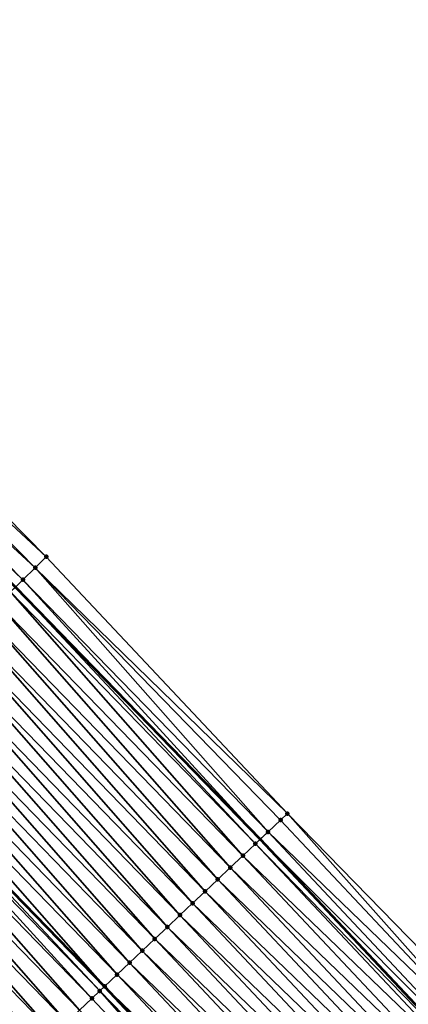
# Model space of a CAD drawing. Header units: feet. Extents: x 2017353 to 2024169, y 808050 to 818690.
# Tile 285 of 305: x 2022812 to 2022835, y 814021 to 814078. Entities that reach past the tile are written whole.
import ezdxf

# ---------------------------------------------------------------- set-up
doc = ezdxf.new("R2010")
doc.units = ezdxf.units.FT
doc.header["$MEASUREMENT"] = 0
for name, color, linetype, lineweight in [('EP_Travel Lane', 172, 'Continuous', 53), ('SB-Road Shots', 141, 'Continuous', 100), ('SB-Road X-Section', 40, 'Continuous', 13), ('STRIPING', 60, 'Continuous', 53)]:
    doc.layers.add(name, color=color, linetype=linetype, lineweight=lineweight)
doc.layers.add('I-77-MM15-17_SB-Surface-BORDER', color=7, linetype='Continuous')
doc.layers.add('I-77-MM15-17_SB-Surface-TIN', color=7, linetype='Continuous')

msp = doc.modelspace()

# ---------------------------------------------------------------- linework, layer by layer
at = {"layer": 'EP_Travel Lane'}
msp.add_polyline3d([(2022769.379040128, 814087.7297632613, 294.7547948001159), (2022783.657795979, 814073.7430818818, 295.463396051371), (2022797.882435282, 814059.4164384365, 296.1552700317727), (2022811.886032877, 814045.1531143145, 296.8314570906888), (2022826.034916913, 814030.596811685, 297.5256581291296), (2022839.726765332, 814016.0340375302, 298.2030862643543), (2022853.418327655, 814001.4715676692, 298.892780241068), (2022867.104800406, 813986.6246698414, 299.5942182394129), (2022880.586441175, 813971.867862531, 300.2891601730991), (2022894.190334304, 813956.8625569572, 300.9829358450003)], dxfattribs=at)
at = {"layer": 'I-77-MM15-17_SB-Surface-BORDER', "color": 3, "linetype": 'Continuous', "lineweight": -3}
msp.add_polyline3d([(2022770.972810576, 814089.3465911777, 294.9082043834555), (2022785.257227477, 814075.3653871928, 295.6120124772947), (2022799.633649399, 814061.1436051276, 296.3158301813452), (2022813.668397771, 814046.91095998, 296.99397027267), (2022827.604965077, 814032.0793633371, 297.6666465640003), (2022841.576589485, 814017.780694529, 298.3675052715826), (2022855.353183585, 814003.2988571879, 299.0720979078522), (2022869.031053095, 813988.3927877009, 299.7789028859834), (2022882.116961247, 813973.2729143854, 300.4398825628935), (2022895.046015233, 813957.6194864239, 301.0670082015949)], dxfattribs=at)
at = {"layer": 'I-77-MM15-17_SB-Surface-TIN', "color": 128, "linetype": 'Continuous', "lineweight": -3}
for points in [[(2022813.668397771, 814046.91095998, 296.99397027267), (2022799.633649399, 814061.1436051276, 296.3158301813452), (2022799.03049963, 814060.5484967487, 296.2555921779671)], [(2022813.034377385, 814046.2849368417, 296.9213105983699), (2022799.03049963, 814060.5484967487, 296.2555921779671), (2022798.318427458, 814059.8463872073, 296.1940877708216)], [(2022813.034377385, 814046.2849368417, 296.9213105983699), (2022813.668397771, 814046.91095998, 296.99397027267), (2022799.03049963, 814060.5484967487, 296.2555921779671)], [(2022812.322120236, 814045.583015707, 296.8673888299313), (2022798.318427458, 814059.8463872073, 296.1940877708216), (2022797.882435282, 814059.4164384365, 296.1552700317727)], [(2022812.322120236, 814045.583015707, 296.8673888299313), (2022797.882435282, 814059.4164384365, 296.1552700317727), (2022811.886032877, 814045.1531143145, 296.8314570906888)], [(2022812.322120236, 814045.583015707, 296.8673888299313), (2022813.034377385, 814046.2849368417, 296.9213105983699), (2022798.318427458, 814059.8463872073, 296.1940877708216)], [(2022827.604965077, 814032.0793633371, 297.6666465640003), (2022813.668397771, 814046.91095998, 296.99397027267), (2022813.034377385, 814046.2849368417, 296.9213105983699)], [(2022826.484615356, 814031.0211637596, 297.5599357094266), (2022813.034377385, 814046.2849368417, 296.9213105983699), (2022812.322120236, 814045.583015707, 296.8673888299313)], [(2022826.484615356, 814031.0211637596, 297.5599357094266), (2022827.211798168, 814031.7076107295, 297.620721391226), (2022813.034377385, 814046.2849368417, 296.9213105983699)], [(2022827.211798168, 814031.7076107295, 297.620721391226), (2022827.604965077, 814032.0793633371, 297.6666465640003), (2022813.034377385, 814046.2849368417, 296.9213105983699)], [(2022825.75730781, 814030.3348494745, 297.5044977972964), (2022811.886032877, 814045.1531143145, 296.8314570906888), (2022811.609979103, 814044.8809764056, 296.8087114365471)], [(2022812.322120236, 814045.583015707, 296.8673888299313), (2022811.886032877, 814045.1531143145, 296.8314570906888), (2022826.034916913, 814030.596811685, 297.5256581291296)], [(2022825.75730781, 814030.3348494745, 297.5044977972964), (2022826.034916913, 814030.596811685, 297.5256581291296), (2022811.886032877, 814045.1531143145, 296.8314570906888)], [(2022826.484615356, 814031.0211637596, 297.5599357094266), (2022812.322120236, 814045.583015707, 296.8673888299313), (2022826.034916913, 814030.596811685, 297.5256581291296)], [(2022825.03042521, 814029.6480831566, 297.4308410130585), (2022811.609979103, 814044.8809764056, 296.8087114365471), (2022810.898268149, 814044.1784989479, 296.7324003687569)], [(2022825.03042521, 814029.6480831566, 297.4308410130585), (2022825.75730781, 814030.3348494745, 297.5044977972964), (2022811.609979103, 814044.8809764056, 296.8087114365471)], [(2022824.303721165, 814028.9611268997, 297.3495288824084), (2022810.898268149, 814044.1784989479, 296.7324003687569), (2022810.186639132, 814043.4759380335, 296.6527305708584)], [(2022824.303721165, 814028.9611268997, 297.3495288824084), (2022825.03042521, 814029.6480831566, 297.4308410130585), (2022810.898268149, 814044.1784989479, 296.7324003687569)], [(2022823.576936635, 814028.2742562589, 297.2716674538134), (2022810.186639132, 814043.4759380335, 296.6527305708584), (2022809.474929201, 814042.7734595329, 296.5763775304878)], [(2022823.576936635, 814028.2742562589, 297.2716674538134), (2022824.303721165, 814028.9611268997, 297.3495288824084), (2022810.186639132, 814043.4759380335, 296.6527305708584)], [(2022822.850067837, 814027.5874752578, 297.1974188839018), (2022809.474929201, 814042.7734595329, 296.5763775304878), (2022808.76309806, 814042.0711044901, 296.5049930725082)], [(2022822.850067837, 814027.5874752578, 297.1974188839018), (2022823.576936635, 814028.2742562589, 297.2716674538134), (2022809.474929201, 814042.7734595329, 296.5763775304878)], [(2022822.123137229, 814026.900760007, 297.1258203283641), (2022808.76309806, 814042.0711044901, 296.5049930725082), (2022808.051232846, 814041.3687841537, 296.4350053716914)], [(2022822.123137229, 814026.900760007, 297.1258203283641), (2022822.850067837, 814027.5874752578, 297.1974188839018), (2022808.76309806, 814042.0711044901, 296.5049930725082)], [(2022821.396260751, 814026.2139871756, 297.0519010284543), (2022808.051232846, 814041.3687841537, 296.4350053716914), (2022807.339441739, 814040.6663883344, 296.3619798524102)], [(2022821.396260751, 814026.2139871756, 297.0519010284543), (2022822.123137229, 814026.900760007, 297.1258203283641), (2022808.051232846, 814041.3687841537, 296.4350053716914)], [(2022820.669401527, 814025.5271959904, 296.9772419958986), (2022807.339441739, 814040.6663883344, 296.3619798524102), (2022806.627587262, 814039.9640570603, 296.2915519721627)], [(2022820.669401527, 814025.5271959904, 296.9772419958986), (2022821.396260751, 814026.2139871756, 297.0519010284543), (2022807.339441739, 814040.6663883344, 296.3619798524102)], [(2022819.942529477, 814024.8404184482, 296.9031328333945), (2022806.627587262, 814039.9640570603, 296.2915519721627), (2022805.915794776, 814039.2616626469, 296.2185830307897)], [(2022819.942529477, 814024.8404184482, 296.9031328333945), (2022820.669401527, 814025.5271959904, 296.9772419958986), (2022806.627587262, 814039.9640570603, 296.2915519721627)], [(2022819.215633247, 814024.1536666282, 296.8300603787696), (2022805.915794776, 814039.2616626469, 296.2185830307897), (2022805.204065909, 814038.5592034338, 296.1430062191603)], [(2022819.215633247, 814024.1536666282, 296.8300603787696), (2022819.942529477, 814024.8404184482, 296.9031328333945), (2022805.915794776, 814039.2616626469, 296.2185830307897)], [(2022818.488749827, 814023.4669011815, 296.7564387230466), (2022805.204065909, 814038.5592034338, 296.1430062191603), (2022804.492363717, 814037.8567170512, 296.0663359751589)], [(2022818.488749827, 814023.4669011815, 296.7564387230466), (2022819.215633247, 814024.1536666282, 296.8300603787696), (2022805.204065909, 814038.5592034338, 296.1430062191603)], [(2022817.761914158, 814022.7800849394, 296.6807697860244), (2022804.492363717, 814037.8567170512, 296.0663359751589), (2022803.780641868, 814037.1542506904, 295.990471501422)], [(2022817.761914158, 814022.7800849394, 296.6807697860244), (2022818.488749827, 814023.4669011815, 296.7564387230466), (2022804.492363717, 814037.8567170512, 296.0663359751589)], [(2022817.035142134, 814022.0932009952, 296.602372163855), (2022803.780641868, 814037.1542506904, 295.990471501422), (2022803.068772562, 814036.4519345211, 295.9206515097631)], [(2022817.035142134, 814022.0932009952, 296.602372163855), (2022817.761914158, 814022.7800849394, 296.6807697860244), (2022803.780641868, 814037.1542506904, 295.990471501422)], [(2022816.307898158, 814021.4068190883, 296.5442087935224), (2022802.80545073, 814036.1920739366, 295.8933397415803), (2022802.356696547, 814035.7498288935, 295.8593047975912)], [(2022816.76293792, 814021.8360886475, 296.5762665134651), (2022803.060016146, 814036.4432932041, 295.9197432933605), (2022802.80545073, 814036.1920739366, 295.8933397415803)], [(2022816.307898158, 814021.4068190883, 296.5442087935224), (2022816.76293792, 814021.8360886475, 296.5762665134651), (2022802.80545073, 814036.1920739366, 295.8933397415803)], [(2022803.068772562, 814036.4519345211, 295.9206515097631), (2022803.060016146, 814036.4432932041, 295.9197432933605), (2022817.026294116, 814022.0848435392, 296.6015235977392)], [(2022816.76293792, 814021.8360886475, 296.5762665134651), (2022817.026294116, 814022.0848435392, 296.6015235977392), (2022803.060016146, 814036.4432932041, 295.9197432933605)], [(2022817.035142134, 814022.0932009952, 296.602372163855), (2022803.068772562, 814036.4519345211, 295.9206515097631), (2022817.026294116, 814022.0848435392, 296.6015235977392)], [(2022815.58066932, 814020.7204210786, 296.4853964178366), (2022802.356696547, 814035.7498288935, 295.8593047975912), (2022801.644591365, 814035.047752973, 295.7991536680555)], [(2022815.58066932, 814020.7204210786, 296.4853964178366), (2022816.307898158, 814021.4068190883, 296.5442087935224), (2022802.356696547, 814035.7498288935, 295.8593047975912)], [(2022814.853527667, 814020.0339303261, 296.4228461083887), (2022801.644591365, 814035.047752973, 295.7991536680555), (2022800.932608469, 814034.3455525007, 295.7339899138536)], [(2022814.853527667, 814020.0339303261, 296.4228461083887), (2022815.58066932, 814020.7204210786, 296.4853964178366), (2022801.644591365, 814035.047752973, 295.7991536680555)], [(2022814.126301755, 814019.347529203, 296.3639082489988), (2022800.932608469, 814034.3455525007, 295.7339899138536), (2022800.220535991, 814033.6434432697, 295.6724981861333)], [(2022814.126301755, 814019.347529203, 296.3639082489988), (2022814.853527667, 814020.0339303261, 296.4228461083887), (2022800.932608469, 814034.3455525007, 295.7339899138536)], [(2022813.398961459, 814018.6612497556, 296.3098744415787), (2022800.220535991, 814033.6434432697, 295.6724981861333), (2022799.50832947, 814032.9414705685, 295.6165011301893)], [(2022813.398961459, 814018.6612497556, 296.3098744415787), (2022814.126301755, 814019.347529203, 296.3639082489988), (2022800.220535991, 814033.6434432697, 295.6724981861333)], [(2022812.671621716, 814017.9749697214, 296.255816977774), (2022799.50832947, 814032.9414705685, 295.6165011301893), (2022798.796067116, 814032.2395547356, 295.562792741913)], [(2022812.671621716, 814017.9749697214, 296.255816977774), (2022813.398961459, 814018.6612497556, 296.3098744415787), (2022799.50832947, 814032.9414705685, 295.6165011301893)], [(2022811.944233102, 814017.2887416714, 296.2038547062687), (2022812.671621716, 814017.9749697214, 296.255816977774), (2022798.796067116, 814032.2395547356, 295.562792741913)], [(2022840.902714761, 814017.1439590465, 298.2981166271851), (2022827.604965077, 814032.0793633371, 297.6666465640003), (2022827.211798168, 814031.7076107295, 297.620721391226)], [(2022840.902714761, 814017.1439590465, 298.2981166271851), (2022841.576589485, 814017.780694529, 298.3675052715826), (2022827.604965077, 814032.0793633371, 297.6666465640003)], [(2022840.902714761, 814017.1439590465, 298.2981166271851), (2022827.211798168, 814031.7076107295, 297.620721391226), (2022826.484615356, 814031.0211637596, 297.5599357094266)], [(2022840.175481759, 814016.4575654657, 298.239482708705), (2022826.484615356, 814031.0211637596, 297.5599357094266), (2022826.034916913, 814030.596811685, 297.5256581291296)], [(2022840.175481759, 814016.4575654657, 298.239482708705), (2022840.902714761, 814017.1439590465, 298.2981166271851), (2022826.484615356, 814031.0211637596, 297.5599357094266)], [(2022825.75730781, 814030.3348494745, 297.5044977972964), (2022839.726765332, 814016.0340375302, 298.2030862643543), (2022826.034916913, 814030.596811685, 297.5256581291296)], [(2022840.175481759, 814016.4575654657, 298.239482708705), (2022826.034916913, 814030.596811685, 297.5256581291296), (2022839.726765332, 814016.0340375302, 298.2030862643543)], [(2022839.44825699, 814015.7711631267, 298.1804957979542), (2022825.75730781, 814030.3348494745, 297.5044977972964), (2022825.03042521, 814029.6480831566, 297.4308410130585)], [(2022839.44825699, 814015.7711631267, 298.1804957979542), (2022839.726765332, 814016.0340375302, 298.2030862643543), (2022825.75730781, 814030.3348494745, 297.5044977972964)], [(2022838.721396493, 814015.0843732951, 298.1058912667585), (2022825.03042521, 814029.6480831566, 297.4308410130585), (2022824.303721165, 814028.9611268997, 297.3495288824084)], [(2022838.721396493, 814015.0843732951, 298.1058912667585), (2022839.44825699, 814015.7711631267, 298.1804957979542), (2022825.03042521, 814029.6480831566, 297.4308410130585)], [(2022837.994640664, 814014.3974721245, 298.0267993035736), (2022824.303721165, 814028.9611268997, 297.3495288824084), (2022823.576936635, 814028.2742562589, 297.2716674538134)], [(2022837.994640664, 814014.3974721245, 298.0267993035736), (2022838.721396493, 814015.0843732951, 298.1058912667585), (2022824.303721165, 814028.9611268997, 297.3495288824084)], [(2022837.26782598, 814013.71063356, 297.9502306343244), (2022823.576936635, 814028.2742562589, 297.2716674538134), (2022822.850067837, 814027.5874752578, 297.1974188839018)], [(2022837.26782598, 814013.71063356, 297.9502306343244), (2022837.994640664, 814014.3974721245, 298.0267993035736), (2022823.576936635, 814028.2742562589, 297.2716674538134)], [(2022836.540959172, 814013.0238504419, 297.8758966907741), (2022822.850067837, 814027.5874752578, 297.1974188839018), (2022822.123137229, 814026.900760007, 297.1258203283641)], [(2022836.540959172, 814013.0238504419, 297.8758966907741), (2022837.26782598, 814013.71063356, 297.9502306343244), (2022822.850067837, 814027.5874752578, 297.1974188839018)], [(2022835.814098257, 814012.3370610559, 297.8013101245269), (2022822.123137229, 814026.900760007, 297.1258203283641), (2022821.396260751, 814026.2139871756, 297.0519010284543)], [(2022835.814098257, 814012.3370610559, 297.8013101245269), (2022836.540959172, 814013.0238504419, 297.8758966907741), (2022822.123137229, 814026.900760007, 297.1258203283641)], [(2022835.087171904, 814011.6503412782, 297.7295290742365), (2022821.396260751, 814026.2139871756, 297.0519010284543), (2022820.669401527, 814025.5271959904, 296.9772419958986)], [(2022835.087171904, 814011.6503412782, 297.7295290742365), (2022835.814098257, 814012.3370610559, 297.8013101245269), (2022821.396260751, 814026.2139871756, 297.0519010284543)], [(2022834.360249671, 814010.9636171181, 297.6575713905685), (2022820.669401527, 814025.5271959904, 296.9772419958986), (2022819.942529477, 814024.8404184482, 296.9031328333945)], [(2022834.360249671, 814010.9636171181, 297.6575713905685), (2022835.087171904, 814011.6503412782, 297.7295290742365), (2022820.669401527, 814025.5271959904, 296.9772419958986)], [(2022833.633384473, 814010.2768322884, 297.5831684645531), (2022819.942529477, 814024.8404184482, 296.9031328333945), (2022819.215633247, 814024.1536666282, 296.8300603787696)], [(2022833.633384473, 814010.2768322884, 297.5831684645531), (2022834.360249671, 814010.9636171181, 297.6575713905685), (2022819.942529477, 814024.8404184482, 296.9031328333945)], [(2022832.906518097, 814009.5900487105, 297.5088159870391), (2022819.215633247, 814024.1536666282, 296.8300603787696), (2022818.488749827, 814023.4669011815, 296.7564387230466)], [(2022833.633384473, 814010.2768322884, 297.5831684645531), (2022819.215633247, 814024.1536666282, 296.8300603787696), (2022832.906518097, 814009.5900487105, 297.5088159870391)], [(2022832.179696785, 814008.9032171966, 297.4325314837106), (2022818.488749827, 814023.4669011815, 296.7564387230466), (2022817.761914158, 814022.7800849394, 296.6807697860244)], [(2022832.179696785, 814008.9032171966, 297.4325314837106), (2022832.906518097, 814009.5900487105, 297.5088159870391), (2022818.488749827, 814023.4669011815, 296.7564387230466)], [(2022831.45285247, 814008.2164101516, 297.3572331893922), (2022817.761914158, 814022.7800849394, 296.6807697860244), (2022817.035142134, 814022.0932009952, 296.602372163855)], [(2022831.45285247, 814008.2164101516, 297.3572331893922), (2022832.179696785, 814008.9032171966, 297.4325314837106), (2022817.761914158, 814022.7800849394, 296.6807697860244)], [(2022829.99869107, 814006.8432989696, 297.2269059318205), (2022816.76293792, 814021.8360886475, 296.5762665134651), (2022816.307898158, 814021.4068190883, 296.5442087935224)], [(2022816.76293792, 814021.8360886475, 296.5762665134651), (2022830.716980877, 814007.5213930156, 297.2878449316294), (2022817.026294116, 814022.0848435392, 296.6015235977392)], [(2022829.99869107, 814006.8432989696, 297.2269059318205), (2022830.716980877, 814007.5213930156, 297.2878449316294), (2022816.76293792, 814021.8360886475, 296.5762665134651)], [(2022830.725852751, 814007.5297684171, 297.2885976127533), (2022817.035142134, 814022.0932009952, 296.602372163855), (2022817.026294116, 814022.0848435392, 296.6015235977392)], [(2022830.725852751, 814007.5297684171, 297.2885976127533), (2022817.026294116, 814022.0848435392, 296.6015235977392), (2022830.716980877, 814007.5213930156, 297.2878449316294)], [(2022830.725852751, 814007.5297684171, 297.2885976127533), (2022831.45285247, 814008.2164101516, 297.3572331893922), (2022817.035142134, 814022.0932009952, 296.602372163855)], [(2022829.99869107, 814006.8432989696, 297.2269059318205), (2022816.307898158, 814021.4068190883, 296.5442087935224), (2022815.58066932, 814020.7204210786, 296.4853964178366)]]:
    msp.add_3dface(points, dxfattribs=at)
at = {"layer": 'SB-Road Shots', "lineweight": 100}
for p in [(2022813.668397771, 814046.91095998, 296.99397027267), (2022813.034377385, 814046.2849368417, 296.9213105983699), (2022812.322120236, 814045.583015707, 296.8673888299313), (2022827.604965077, 814032.0793633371, 297.6666465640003), (2022827.211798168, 814031.7076107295, 297.620721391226), (2022826.484615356, 814031.0211637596, 297.5599357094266), (2022825.75730781, 814030.3348494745, 297.5044977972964), (2022825.03042521, 814029.6480831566, 297.4308410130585), (2022824.303721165, 814028.9611268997, 297.3495288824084), (2022823.576936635, 814028.2742562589, 297.2716674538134), (2022822.850067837, 814027.5874752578, 297.1974188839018), (2022822.123137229, 814026.900760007, 297.1258203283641), (2022821.396260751, 814026.2139871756, 297.0519010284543), (2022820.669401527, 814025.5271959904, 296.9772419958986), (2022819.942529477, 814024.8404184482, 296.9031328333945), (2022819.215633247, 814024.1536666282, 296.8300603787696), (2022818.488749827, 814023.4669011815, 296.7564387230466), (2022817.761914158, 814022.7800849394, 296.6807697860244), (2022816.76293792, 814021.8360886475, 296.5762665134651), (2022817.035142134, 814022.0932009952, 296.602372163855), (2022816.307898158, 814021.4068190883, 296.5442087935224)]:
    msp.add_point(p, dxfattribs=at)
at = {"layer": 'SB-Road X-Section', "extrusion": (0.7001569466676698, -0.7131403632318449, 0.03480046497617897), "elevation": 835767.6675015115, "flags": 128}
msp.add_lwpolyline([(2013730.429903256, -28805.55756248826), (2013729.538903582, -28805.63026620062), (2013728.538903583, -28805.68422065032), (2013727.538903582, -28805.74293360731), (2013726.538903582, -28805.81929092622), (2013725.538903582, -28805.89900901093), (2013724.538903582, -28805.97540832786), (2013723.538903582, -28806.04683605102), (2013722.538903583, -28806.11686617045), (2013721.538903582, -28806.18993594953), (2013720.538903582, -28806.26040651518), (2013719.538903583, -28806.33341968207), (2013718.538903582, -28806.4090422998), (2013717.538903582, -28806.48575901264), (2013716.538903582, -28806.56166946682), (2013715.538903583, -28806.63153177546), (2013715.168950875, -28806.65886009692), (2013714.538903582, -28806.69291566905), (2013713.538903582, -28806.75310325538), (2013712.538903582, -28806.81830650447), (2013711.538903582, -28806.87983550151), (2013710.538903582, -28806.93586649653), (2013709.538903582, -28806.98960743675), (2013708.538903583, -28807.04318941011), (2013707.538903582, -28807.09735354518), (2013706.538903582, -28807.15562357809), (2013705.538903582, -28807.21564600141), (2013704.538903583, -28807.27101754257), (2013703.538903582, -28807.31840563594), (2013702.538903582, -28807.37055180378), (2013701.538903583, -28807.41270552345), (2013700.538903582, -28807.4561116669), (2013699.538903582, -28807.5009703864), (2013698.538903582, -28807.54734534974), (2013697.538903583, -28807.59660060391)], dxfattribs=at)
at = {"layer": 'SB-Road X-Section', "extrusion": (0.6845420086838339, -0.7281785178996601, 0.03403357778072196), "elevation": 791959.9295112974, "flags": 128}
msp.add_lwpolyline([(2031395.569874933, -26671.01399901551), (2031395.028785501, -26671.05995080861), (2031394.028785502, -26671.12077172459), (2031393.028785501, -26671.17624177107), (2031392.028785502, -26671.24994125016), (2031391.028785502, -26671.33130051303), (2031390.028785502, -26671.40920707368), (2031389.028785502, -26671.48349868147), (2031388.028785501, -26671.55513873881), (2031387.028785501, -26671.62910088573), (2031386.028785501, -26671.70380319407), (2031385.028785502, -26671.77795531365), (2031384.028785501, -26671.85107012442), (2031383.028785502, -26671.92473445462), (2031382.028785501, -26672.00044725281), (2031381.028785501, -26672.07889031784), (2031380.654351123, -26672.10501110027), (2031380.028785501, -26672.13708740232), (2031379.028785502, -26672.19593386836), (2031378.028785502, -26672.25852043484), (2031377.028785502, -26672.3174924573), (2031376.028785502, -26672.37155758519), (2031375.028785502, -26672.42564638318), (2031374.028785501, -26672.4776387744), (2031373.028785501, -26672.53249337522), (2031372.028785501, -26672.58820509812), (2031371.028785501, -26672.64377671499), (2031370.028785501, -26672.6981507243), (2031369.028785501, -26672.73736187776), (2031368.028785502, -26672.79539039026), (2031367.028785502, -26672.83909899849), (2031366.028785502, -26672.88263715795), (2031365.028785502, -26672.92343266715), (2031364.028785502, -26672.96953383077), (2031363.028785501, -26673.01433355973), (2031362.028785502, -26673.05931106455)], dxfattribs=at)
at = {"layer": 'STRIPING'}
msp.add_polyline3d([(2022760.776259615, 814078.996682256, 293.8092905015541), (2022774.977287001, 814064.9317351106, 294.5222132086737), (2022789.056965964, 814050.7060597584, 295.221114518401), (2022803.060016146, 814036.4432932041, 295.9197432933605), (2022817.026294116, 814022.0848435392, 296.6015235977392), (2022830.716980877, 814007.5213930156, 297.2878449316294), (2022844.407714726, 813992.9578924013, 297.972147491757), (2022857.971334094, 813978.2379600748, 298.6507318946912), (2022871.454152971, 813963.4798632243, 299.2931101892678), (2022884.904905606, 813948.6443174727, 299.9780182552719), (2022898.108737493, 813933.6384046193, 300.6721661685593)], dxfattribs=at)

doc.saveas('drawing.dxf')
